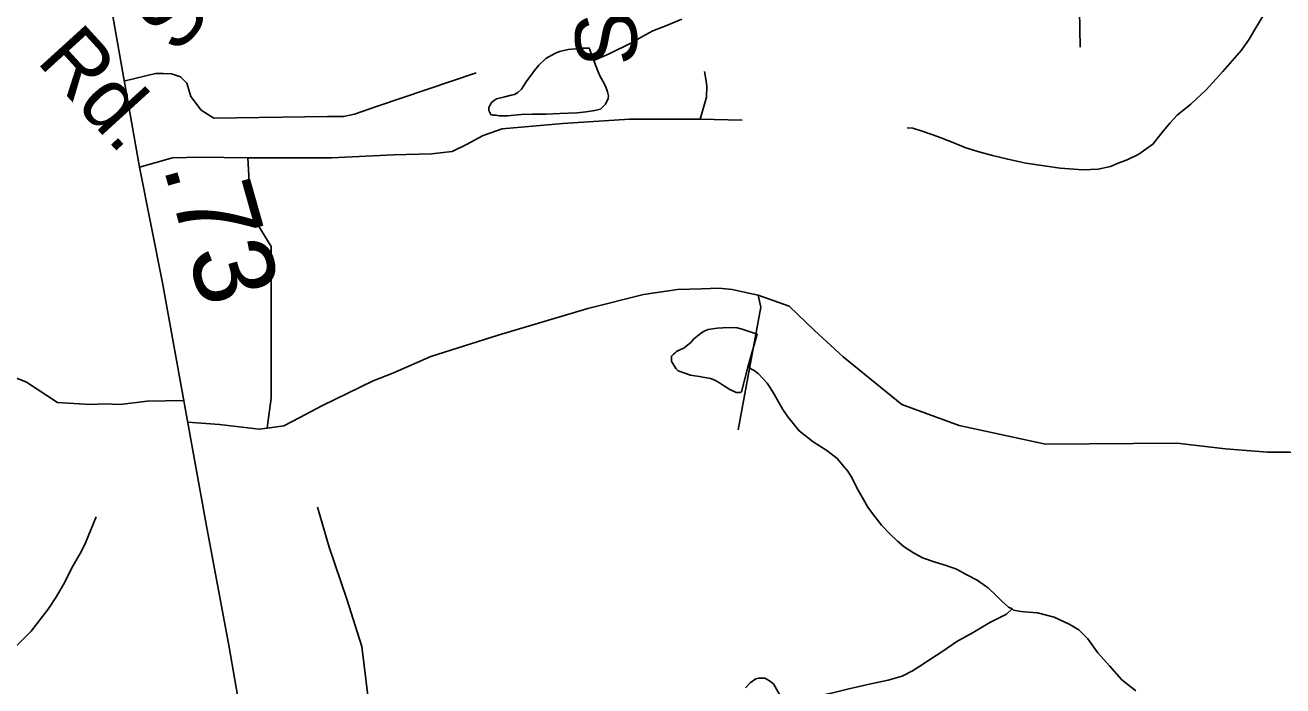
# Model space of a CAD drawing. Extents: x 2001466 to 31450019, y -30647475 to 847247.
# Drawn here: x 2152625 to 2156522, y 729877 to 731925 of the extents above; entities that cross this region are included whole.
import ezdxf

# ---------------------------------------------------------------- set-up
doc = ezdxf.new("R2010")
doc.units = 0
for name, color, linetype in [('Exist Hydrographic Misc Water Feature', 7, 'Continuous'), ('Exist Road Non-System Type 51', 7, 'Continuous'), ('Exist Road Non-System Type 51 Label', 7, 'Continuous'), ('Exist Road Secondary Mileage Hundredths English Label', 7, 'Continuous'), ('Exist Road Secondary Type 51 Attributed', 7, 'Continuous'), ('Exist Road Secondary Type 51 Label', 7, 'Continuous')]:
    doc.layers.add(name, color=color, linetype=linetype)

msp = doc.modelspace()

# ---------------------------------------------------------------- linework, layer by layer
at = {"layer": 'Exist Hydrographic Misc Water Feature'}
for points in [[(2154386.5, 731815.8), (2154434.1, 731836.2), (2154504, 731870.7), (2154536, 731889), (2154569.6, 731907), (2154609.8, 731923.3), (2154659.8, 731943.7)], [(2155357.4, 731607.3), (2155375.2, 731605.4), (2155407.2, 731595.7), (2155451.3, 731580.2), (2155497.2, 731562.3), (2155539.5, 731544.5), (2155584, 731530.9), (2155621.7, 731521.1), (2155669.5, 731509.4), (2155725.9, 731497.7), (2155789.7, 731488), (2155831.7, 731482.1), (2155902, 731476.7), (2155949.6, 731478.8), (2155987.5, 731487.3), (2156011.7, 731497), (2156039.8, 731507.4), (2156075.5, 731525.5), (2156119.2, 731555.8), (2156151, 731596), (2156172.7, 731621.9), (2156194.6, 731646.2), (2156236.5, 731680.4), (2156284.2, 731724.8), (2156335.7, 731781.1), (2156393.9, 731847.3), (2156417.5, 731881.5), (2156435.2, 731911.6), (2156462.8, 731957.8)], [(2154386.5, 731815.8), (2154390.6, 731803.9), (2154400.6, 731780), (2154406.8, 731766.1), (2154414.6, 731751.9), (2154423, 731736.1), (2154428.9, 731718.2), (2154432.8, 731706.2), (2154431.2, 731698), (2154423, 731680.1), (2154415.2, 731672), (2154407.2, 731664.2), (2154389.1, 731660.1), (2154363.3, 731655.9), (2154335.2, 731653.6), (2154281.3, 731651.2), (2154239.3, 731649.1), (2154197.2, 731649), (2154161.5, 731648.6), (2154119.5, 731644.4), (2154105.6, 731644.1), (2154093.7, 731644.3), (2154083.4, 731646.3), (2154073.6, 731646.1), (2154067.4, 731648.3), (2154065.6, 731652.2), (2154061.5, 731660.2), (2154061.7, 731666.2), (2154061.5, 731670.3), (2154063.3, 731674.1), (2154065.4, 731678.2), (2154071.3, 731686.3), (2154079.5, 731692.3), (2154085.3, 731696.3), (2154111.3, 731702.5), (2154131, 731708.4), (2154141.2, 731710.6), (2154151.1, 731716.8), (2154163, 731726.7), (2154176.9, 731749), (2154203, 731784.8), (2154216.7, 731800.9), (2154238.2, 731821.2), (2154266.5, 731837.2), (2154280.3, 731843.3), (2154307.9, 731849.6), (2154330.5, 731851.5), (2154346.1, 731853.6), (2154363.9, 731853.7), (2154372.5, 731853.6), (2154386.5, 731815.8)], [(2154863.6, 730865.1), (2154844.2, 730788.9), (2154840.3, 730786.7), (2154828, 730786.9), (2154807.9, 730796.4), (2154792.3, 730806.5), (2154775.9, 730816.3), (2154761.9, 730824.4), (2154748.2, 730830.2), (2154713.7, 730836.2), (2154686.1, 730840), (2154647.9, 730853.5), (2154641.6, 730859.7), (2154629.7, 730879.3), (2154627.8, 730883.7), (2154627.4, 730891.5), (2154627.4, 730899.6), (2154633.6, 730905.5), (2154639.3, 730909.5), (2154643.4, 730913.4), (2154655.5, 730919.7), (2154665.6, 730923.8), (2154673.3, 730929.9), (2154687.3, 730942), (2154695.3, 730951.8), (2154711.3, 730964), (2154720.7, 730971.9), (2154731, 730978), (2154741, 730982.2), (2154768.9, 730986.1), (2154786.9, 730986.6), (2154807.2, 730988.4), (2154831, 730986.8), (2154847, 730982.8), (2154859.1, 730978.9), (2154892.8, 730967), (2154863.6, 730865.1)], [(2154863.6, 730865.1), (2154883.5, 730855.1), (2154895.6, 730845.3), (2154912, 730829), (2154924.1, 730815.4), (2154931.9, 730803.2), (2154946.3, 730779.6), (2154960, 730755.6), (2154972.5, 730733.4), (2154988.5, 730711.5), (2155022.8, 730667.8), (2155066.8, 730633.9), (2155109.1, 730606.5), (2155141.3, 730582.5), (2155161, 730558.8), (2155173.7, 730542.7), (2155187.4, 730520.8), (2155201.6, 730491.1), (2155222.1, 730455.1), (2155235.8, 730431.1), (2155250.4, 730411.1), (2155278.5, 730375.2), (2155302.7, 730349.6), (2155328.3, 730325.5), (2155348.8, 730307.8), (2155376.9, 730290.2), (2155404.8, 730274.2), (2155445, 730260.4), (2155479, 730250.3), (2155511, 730238.6), (2155540.7, 730222.8), (2155575.2, 730205), (2155599, 730187.2), (2155609, 730181.2), (2155633.6, 730157.6), (2155651.4, 730139.5), (2155671.7, 730121.8), (2155683.6, 730116)], [(2152845.1, 730401.7), (2152811.7, 730321.1), (2152799.8, 730295.4), (2152769.6, 730243.1), (2152747.9, 730199), (2152722.3, 730154.9), (2152696.4, 730114.7), (2152643.1, 730046.5), (2152599.2, 730002.4), (2152559.5, 729966.2), (2152531.6, 729944.1), (2152503.5, 729915.9), (2152447.9, 729877.3), (2152416.3, 729859.3), (2152370.4, 729833), (2152310.3, 729796.6), (2152241, 729750.3), (2152172.9, 729701.8), (2152139.3, 729683.8), (2152099.3, 729665.5), (2152019.4, 729647.2), (2152007.7, 729642.9)], [(2154979.3, 729819.7), (2154995.3, 729823.8), (2155033.6, 729834.2), (2155073.6, 729844.4), (2155123.2, 729854.7), (2155173.3, 729867), (2155244.8, 729883.4), (2155298.8, 729895.5), (2155342.8, 729907.9), (2155374.4, 729924.2), (2155396.8, 729938.3), (2155426.5, 729958.5), (2155468.7, 729984.6), (2155512, 730014.9), (2155562.2, 730043.1), (2155613.9, 730073.4), (2155666, 730099.6), (2155683.6, 730116)], [(2155683.6, 730116), (2155687.5, 730111.7), (2155711.5, 730108.1), (2155733.7, 730106), (2155762, 730104.1), (2155813.6, 730090.7), (2155860.2, 730069), (2155889.9, 730051.1), (2155918, 730022.9), (2155948.2, 729979.4), (2155984.5, 729939.5), (2156023, 729895.9), (2156066.7, 729862.1)], [(2154979.3, 729819.7), (2154943.2, 729883.6), (2154931.3, 729893.5), (2154916.7, 729901.3), (2154905.5, 729901.4), (2154897.3, 729901.4), (2154889.3, 729899.4), (2154871, 729887.2), (2154857.3, 729871)]]:
    msp.add_lwpolyline(points, dxfattribs=at)
at = {"layer": 'Exist Road Non-System Type 51'}
msp.add_line((2154716.5, 731634.1), (2154846.9, 731630.7), dxfattribs=at)
for points in [[(2155890.8, 732029), (2155894.1, 731857.3)], [(2152934.3, 731752.3), (2153028.9, 731774.8), (2153052.9, 731774.8), (2153078.1, 731773.7), (2153106.6, 731764.7), (2153126.3, 731745), (2153138.5, 731704.4), (2153170.6, 731661.2), (2153209.9, 731636.6), (2153561.9, 731641.5), (2153611.2, 731641.5), (2153645.6, 731648.9), (2153717, 731673.5), (2154022.2, 731777)], [(2154716.5, 731634.1), (2154736.1, 731701.9), (2154737.1, 731737.1), (2154733.7, 731757.7), (2154730.2, 731781.7)], [(2153314.5, 731513.7), (2153328.1, 731513.5), (2153574.2, 731513.5), (2153766.1, 731523.4), (2153884.4, 731525.8), (2153948.4, 731533.2), (2153992.7, 731555.3), (2154044.2, 731582.6), (2154102.5, 731603.2), (2154291.2, 731620.4), (2154497, 731634.1), (2154716.5, 731634.1)], [(2152979.5, 731484.4), (2153081.9, 731513.5), (2153168.1, 731515.9), (2153314.5, 731513.7)], [(2153314.5, 731513.7), (2153323.2, 731367), (2153347.8, 731302.9), (2153387.2, 731238.9), (2153387.2, 731066.5), (2153387.2, 730768.6), (2153377.3, 730692.2), (2153375.1, 730675.9)], [(2153375.1, 730675.9), (2153426.1, 730682.9), (2153476, 730709.2), (2153543.8, 730745.6), (2153703.3, 730822.8), (2153764.6, 730846.5), (2153881.9, 730897.8), (2154090, 730964), (2154368.2, 731046.5), (2154541.3, 731089.8), (2154646.4, 731106.3), (2154720.5, 731108.3), (2154774.1, 731110.4), (2154815.3, 731106.3), (2154852.4, 731098), (2154896, 731088.5)], [(2154896, 731088.5), (2154903.9, 731050.6), (2154834.5, 730671.3)], [(2154896, 731088.5), (2154991.8, 731054.2), (2155070.6, 730978.9), (2155159.5, 730896.7), (2155340.9, 730749.4), (2155518.9, 730684.4), (2155785.9, 730626.1)], [(2153116.6, 730761.4), (2153003.3, 730759.7), (2152919.3, 730749), (2152871.3, 730751.9), (2152826, 730749.9), (2152725.6, 730755.8), (2152629.4, 730818.9), (2152521.1, 730862.2), (2152438.4, 730840.6), (2152200, 730883.9), (2152133, 730868.2), (2152070, 730797.2), (2151987.3, 730779.5), (2151896.7, 730744), (2151854.9, 730696.7), (2151819.4, 730667.1), (2151784, 730665.1), (2151722.9, 730643.4), (2151680, 730576.4), (2151638.8, 730491.6), (2151569.4, 730408.2)], [(2153128.7, 730694.7), (2153227.2, 730687.3), (2153350.2, 730672.5), (2153375.1, 730675.9)], [(2155785.9, 730626.1), (2156193.2, 730629.6), (2156343.7, 730612.4), (2156473.8, 730602.2), (2156542.3, 730602.2), (2156614.1, 730598.7), (2156754.5, 730595.3), (2156771.6, 730578.2), (2156778.4, 730502.8), (2156808.7, 730407.8), (2156825.9, 730304.4), (2156826.3, 730174.1), (2156802.4, 730085), (2156788.7, 729985.7), (2156798.9, 729879.5), (2156845, 729787.4), (2156856.9, 729731.2)], [(2153658.9, 729484.1), (2153658.9, 729608.2), (2153686.4, 729750.8), (2153686.4, 729847.3), (2153668.1, 729999.1), (2153622.1, 730146.3), (2153566.9, 730307.2), (2153530.2, 730431.4)]]:
    msp.add_lwpolyline(points, dxfattribs=at)
at = {"layer": 'Exist Road Secondary Type 51 Attributed'}
msp.add_lwpolyline([(2152802.2, 732490.7), (2152857.1, 732175.5), (2152979.5, 731484.4), (2153050.7, 731126.3), (2153185.7, 730378.6), (2153256.8, 729997.5), (2153362.5, 729390.1), (2153426.3, 729064.5), (2153467.1, 728832), (2153486.5, 728720), (2153475, 728628.9)], dxfattribs=at)

# ---------------------------------------------------------------- texts
at = {"layer": 'Exist Road Non-System Type 51 Label'}
msp.add_text('Shakentown', height=190, rotation=50.3829, dxfattribs=at).set_placement((2153096.4, 731830.5))
at = {"layer": 'Exist Road Secondary Mileage Hundredths English Label'}
msp.add_text('.73', height=250, rotation=285.7905, dxfattribs=at).set_placement((2153051.2, 731487.7))
at = {"layer": 'Exist Road Secondary Type 51 Label'}
for s, rotation, p in [('Song Ln.', 93.3336, (2154524.8, 731803.1)), ('Rd.', 312.2909, (2152656.9, 731812.3))]:
    msp.add_text(s, height=190, rotation=rotation, dxfattribs=at).set_placement(p)

doc.saveas('drawing.dxf')
